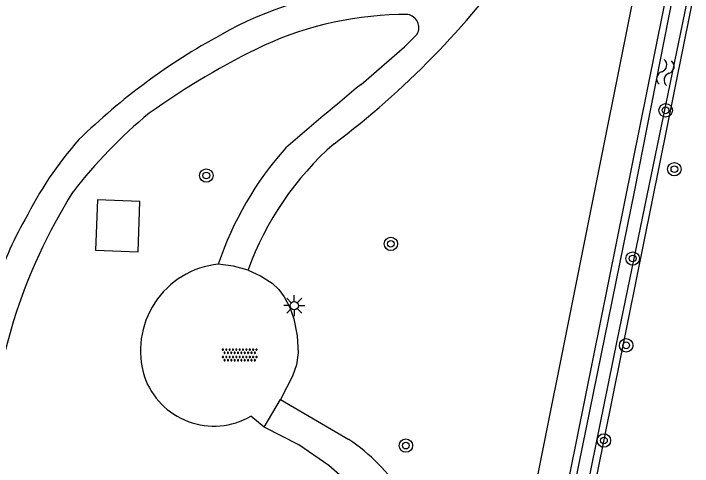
# Model space of a CAD drawing. Extents: x 128000 to 131008, y 398996 to 402500.
# Drawn here: x 128760.91 to 128801.32, y 399406.24 to 399433.21 of the extents above; entities that cross this region are included whole.
import ezdxf

# ---------------------------------------------------------------- set-up
doc = ezdxf.new("R2010")
doc.units = 0
for name, color, linetype in [('gg-afsc-hekwerk', 7, 'Continuous'), ('gg-bbg-gedigitaliseerde bijgebouw', 7, 'Continuous'), ('gg-knt-onverhard', 7, 'Continuous'), ('gg-knt-verharding', 7, 'Continuous'), ('gg-kntw-bovenkant insteek waterloop', 7, 'Continuous'), ('gg-kntw-waterlijn', 7, 'Continuous'), ('gt-symb-boom', 7, 'Continuous'), ('gt-symb-lichtmast', 7, 'Continuous'), ('gt-symb-overige verharding', 7, 'Continuous'), ('gt-symb-watersymbool', 7, 'Continuous')]:
    doc.layers.add(name, color=color, linetype=linetype)

# ---------------------------------------------------------------- blocks, each defined once
blk = doc.blocks.new('gt0-BOOM')
at = {"layer": 'gt-symb-boom'}
for radius in [0.4, 0.2]:
    blk.add_circle((0, 0), radius, dxfattribs=at)
blk = doc.blocks.new('gt0-WA')
at = {"layer": 'gt-symb-watersymbool'}
for centre, start, end in [((-0.323, 0.022), 28.0725, 151.9275), ((0.427, 0.422), 208.0725, 331.9275), ((-0.323, -0.428), 28.0725, 151.9275), ((0.427, -0.028), 208.0725, 331.9275)]:
    blk.add_arc(centre, 0.425, start, end, dxfattribs=at)
blk = doc.blocks.new('gt0-OVH')
at = {"layer": 'gt-symb-overige verharding'}
for points in [[(-0.972, 0.298), (-0.967, 0.308), (-0.965, 0.319), (-0.966, 0.33), (-0.971, 0.34), (-0.978, 0.348), (-0.988, 0.353), (-0.999, 0.355), (-1.01, 0.354), (-1.02, 0.349), (-1.028, 0.342), (-1.033, 0.332), (-1.035, 0.321), (-1.034, 0.31), (-1.029, 0.3), (-1.022, 0.292), (-1.012, 0.287), (-1.001, 0.285), (-0.99, 0.286), (-0.98, 0.291)], [(-0.872, 0.106), (-0.867, 0.116), (-0.865, 0.126), (-0.866, 0.137), (-0.871, 0.147), (-0.878, 0.156), (-0.888, 0.161), (-0.899, 0.163), (-0.91, 0.162), (-0.92, 0.157), (-0.928, 0.15), (-0.933, 0.14), (-0.935, 0.129), (-0.934, 0.118), (-0.929, 0.108), (-0.922, 0.1), (-0.912, 0.095), (-0.901, 0.092), (-0.89, 0.094), (-0.88, 0.098)], [(-0.772, 0.298), (-0.767, 0.308), (-0.765, 0.319), (-0.766, 0.33), (-0.771, 0.34), (-0.778, 0.348), (-0.788, 0.353), (-0.799, 0.355), (-0.81, 0.354), (-0.82, 0.349), (-0.828, 0.342), (-0.833, 0.332), (-0.835, 0.321), (-0.834, 0.31), (-0.829, 0.3), (-0.822, 0.292), (-0.812, 0.287), (-0.801, 0.285), (-0.79, 0.286), (-0.78, 0.291)], [(-0.672, 0.106), (-0.667, 0.116), (-0.665, 0.126), (-0.666, 0.137), (-0.671, 0.147), (-0.678, 0.156), (-0.688, 0.161), (-0.699, 0.163), (-0.71, 0.162), (-0.72, 0.157), (-0.728, 0.15), (-0.733, 0.14), (-0.735, 0.129), (-0.734, 0.118), (-0.729, 0.108), (-0.722, 0.1), (-0.712, 0.095), (-0.701, 0.092), (-0.69, 0.094), (-0.68, 0.098)], [(-0.572, 0.298), (-0.567, 0.308), (-0.565, 0.319), (-0.566, 0.33), (-0.571, 0.34), (-0.578, 0.348), (-0.588, 0.353), (-0.599, 0.355), (-0.61, 0.354), (-0.62, 0.349), (-0.628, 0.342), (-0.633, 0.332), (-0.635, 0.321), (-0.634, 0.31), (-0.629, 0.3), (-0.622, 0.292), (-0.612, 0.287), (-0.601, 0.285), (-0.59, 0.286), (-0.58, 0.291)], [(-0.472, 0.106), (-0.467, 0.116), (-0.465, 0.126), (-0.466, 0.137), (-0.471, 0.147), (-0.478, 0.156), (-0.488, 0.161), (-0.499, 0.163), (-0.51, 0.162), (-0.52, 0.157), (-0.528, 0.15), (-0.533, 0.14), (-0.535, 0.129), (-0.534, 0.118), (-0.529, 0.108), (-0.522, 0.1), (-0.512, 0.095), (-0.501, 0.092), (-0.49, 0.094), (-0.48, 0.098)], [(-0.372, 0.298), (-0.367, 0.308), (-0.365, 0.319), (-0.366, 0.33), (-0.371, 0.34), (-0.378, 0.348), (-0.388, 0.353), (-0.399, 0.355), (-0.41, 0.354), (-0.42, 0.349), (-0.428, 0.342), (-0.433, 0.332), (-0.435, 0.321), (-0.434, 0.31), (-0.429, 0.3), (-0.422, 0.292), (-0.412, 0.287), (-0.401, 0.285), (-0.39, 0.286), (-0.38, 0.291)], [(-0.272, 0.106), (-0.267, 0.116), (-0.265, 0.126), (-0.266, 0.137), (-0.271, 0.147), (-0.278, 0.156), (-0.288, 0.161), (-0.299, 0.163), (-0.31, 0.162), (-0.32, 0.157), (-0.328, 0.15), (-0.333, 0.14), (-0.335, 0.129), (-0.334, 0.118), (-0.329, 0.108), (-0.322, 0.1), (-0.312, 0.095), (-0.301, 0.092), (-0.29, 0.094), (-0.28, 0.098)], [(-0.172, 0.298), (-0.167, 0.308), (-0.165, 0.319), (-0.166, 0.33), (-0.171, 0.34), (-0.178, 0.348), (-0.188, 0.353), (-0.199, 0.355), (-0.21, 0.354), (-0.22, 0.349), (-0.228, 0.342), (-0.233, 0.332), (-0.235, 0.321), (-0.234, 0.31), (-0.229, 0.3), (-0.222, 0.292), (-0.212, 0.287), (-0.201, 0.285), (-0.19, 0.286), (-0.18, 0.291)], [(-0.072, 0.106), (-0.067, 0.116), (-0.065, 0.126), (-0.066, 0.137), (-0.071, 0.147), (-0.078, 0.156), (-0.088, 0.161), (-0.099, 0.163), (-0.11, 0.162), (-0.12, 0.157), (-0.128, 0.15), (-0.133, 0.14), (-0.135, 0.129), (-0.134, 0.118), (-0.129, 0.108), (-0.122, 0.1), (-0.112, 0.095), (-0.101, 0.092), (-0.09, 0.094), (-0.08, 0.098)], [(0.028, 0.298), (0.033, 0.308), (0.035, 0.319), (0.034, 0.33), (0.029, 0.34), (0.022, 0.348), (0.012, 0.353), (0.001, 0.355), (-0.01, 0.354), (-0.02, 0.349), (-0.028, 0.342), (-0.033, 0.332), (-0.035, 0.321), (-0.034, 0.31), (-0.029, 0.3), (-0.022, 0.292), (-0.012, 0.287), (-0.001, 0.285), (0.01, 0.286), (0.02, 0.291)], [(0.128, 0.106), (0.133, 0.116), (0.135, 0.126), (0.134, 0.137), (0.129, 0.147), (0.122, 0.156), (0.112, 0.161), (0.101, 0.163), (0.09, 0.162), (0.08, 0.157), (0.072, 0.15), (0.067, 0.14), (0.065, 0.129), (0.066, 0.118), (0.071, 0.108), (0.078, 0.1), (0.088, 0.095), (0.099, 0.092), (0.11, 0.094), (0.12, 0.098)], [(0.228, 0.298), (0.233, 0.308), (0.235, 0.319), (0.234, 0.33), (0.229, 0.34), (0.222, 0.348), (0.212, 0.353), (0.201, 0.355), (0.19, 0.354), (0.18, 0.349), (0.172, 0.342), (0.167, 0.332), (0.165, 0.321), (0.166, 0.31), (0.171, 0.3), (0.178, 0.292), (0.188, 0.287), (0.199, 0.285), (0.21, 0.286), (0.22, 0.291)], [(0.328, 0.106), (0.333, 0.116), (0.335, 0.126), (0.334, 0.137), (0.329, 0.147), (0.322, 0.156), (0.312, 0.161), (0.301, 0.163), (0.29, 0.162), (0.28, 0.157), (0.272, 0.15), (0.267, 0.14), (0.265, 0.129), (0.266, 0.118), (0.271, 0.108), (0.278, 0.1), (0.288, 0.095), (0.299, 0.092), (0.31, 0.094), (0.32, 0.098)], [(0.428, 0.298), (0.433, 0.308), (0.435, 0.319), (0.434, 0.33), (0.429, 0.34), (0.422, 0.348), (0.412, 0.353), (0.401, 0.355), (0.39, 0.354), (0.38, 0.349), (0.372, 0.342), (0.367, 0.332), (0.365, 0.321), (0.366, 0.31), (0.371, 0.3), (0.378, 0.292), (0.388, 0.287), (0.399, 0.285), (0.41, 0.286), (0.42, 0.291)], [(0.528, 0.106), (0.533, 0.116), (0.535, 0.126), (0.534, 0.137), (0.529, 0.147), (0.522, 0.156), (0.512, 0.161), (0.501, 0.163), (0.49, 0.162), (0.48, 0.157), (0.472, 0.15), (0.467, 0.14), (0.465, 0.129), (0.466, 0.118), (0.471, 0.108), (0.478, 0.1), (0.488, 0.095), (0.499, 0.092), (0.51, 0.094), (0.52, 0.098)], [(0.628, 0.298), (0.633, 0.308), (0.635, 0.319), (0.634, 0.33), (0.629, 0.34), (0.622, 0.348), (0.612, 0.353), (0.601, 0.355), (0.59, 0.354), (0.58, 0.349), (0.572, 0.342), (0.567, 0.332), (0.565, 0.321), (0.566, 0.31), (0.571, 0.3), (0.578, 0.292), (0.588, 0.287), (0.599, 0.285), (0.61, 0.286), (0.62, 0.291)], [(0.728, 0.106), (0.733, 0.116), (0.735, 0.126), (0.734, 0.137), (0.729, 0.147), (0.722, 0.156), (0.712, 0.161), (0.701, 0.163), (0.69, 0.162), (0.68, 0.157), (0.672, 0.15), (0.667, 0.14), (0.665, 0.129), (0.666, 0.118), (0.671, 0.108), (0.678, 0.1), (0.688, 0.095), (0.699, 0.092), (0.71, 0.094), (0.72, 0.098)], [(0.828, 0.298), (0.833, 0.308), (0.835, 0.319), (0.834, 0.33), (0.829, 0.34), (0.822, 0.348), (0.812, 0.353), (0.801, 0.355), (0.79, 0.354), (0.78, 0.349), (0.772, 0.342), (0.767, 0.332), (0.765, 0.321), (0.766, 0.31), (0.771, 0.3), (0.778, 0.292), (0.788, 0.287), (0.799, 0.285), (0.81, 0.286), (0.82, 0.291)], [(0.928, 0.106), (0.933, 0.116), (0.935, 0.126), (0.934, 0.137), (0.929, 0.147), (0.922, 0.156), (0.912, 0.161), (0.901, 0.163), (0.89, 0.162), (0.88, 0.157), (0.872, 0.15), (0.867, 0.14), (0.865, 0.129), (0.866, 0.118), (0.871, 0.108), (0.878, 0.1), (0.888, 0.095), (0.899, 0.092), (0.91, 0.094), (0.92, 0.098)], [(1.028, 0.298), (1.033, 0.308), (1.035, 0.319), (1.034, 0.33), (1.029, 0.34), (1.022, 0.348), (1.012, 0.353), (1.001, 0.355), (0.99, 0.354), (0.98, 0.349), (0.972, 0.342), (0.967, 0.332), (0.965, 0.321), (0.966, 0.31), (0.971, 0.3), (0.978, 0.292), (0.988, 0.287), (0.999, 0.285), (1.01, 0.286), (1.02, 0.291)], [(-0.972, -0.142), (-0.967, -0.132), (-0.965, -0.121), (-0.966, -0.11), (-0.971, -0.1), (-0.978, -0.092), (-0.988, -0.087), (-0.999, -0.085), (-1.01, -0.086), (-1.02, -0.091), (-1.028, -0.098), (-1.033, -0.108), (-1.035, -0.119), (-1.034, -0.13), (-1.029, -0.14), (-1.022, -0.148), (-1.012, -0.153), (-1.001, -0.155), (-0.99, -0.154), (-0.98, -0.149)], [(-0.872, -0.334), (-0.867, -0.324), (-0.865, -0.314), (-0.866, -0.303), (-0.871, -0.293), (-0.878, -0.284), (-0.888, -0.279), (-0.899, -0.277), (-0.91, -0.278), (-0.92, -0.283), (-0.928, -0.29), (-0.933, -0.3), (-0.935, -0.311), (-0.934, -0.322), (-0.929, -0.332), (-0.922, -0.34), (-0.912, -0.345), (-0.901, -0.348), (-0.89, -0.346), (-0.88, -0.342)], [(-0.772, -0.142), (-0.767, -0.132), (-0.765, -0.121), (-0.766, -0.11), (-0.771, -0.1), (-0.778, -0.092), (-0.788, -0.087), (-0.799, -0.085), (-0.81, -0.086), (-0.82, -0.091), (-0.828, -0.098), (-0.833, -0.108), (-0.835, -0.119), (-0.834, -0.13), (-0.829, -0.14), (-0.822, -0.148), (-0.812, -0.153), (-0.801, -0.155), (-0.79, -0.154), (-0.78, -0.149)], [(-0.672, -0.334), (-0.667, -0.324), (-0.665, -0.314), (-0.666, -0.303), (-0.671, -0.293), (-0.678, -0.284), (-0.688, -0.279), (-0.699, -0.277), (-0.71, -0.278), (-0.72, -0.283), (-0.728, -0.29), (-0.733, -0.3), (-0.735, -0.311), (-0.734, -0.322), (-0.729, -0.332), (-0.722, -0.34), (-0.712, -0.345), (-0.701, -0.348), (-0.69, -0.346), (-0.68, -0.342)], [(-0.572, -0.142), (-0.567, -0.132), (-0.565, -0.121), (-0.566, -0.11), (-0.571, -0.1), (-0.578, -0.092), (-0.588, -0.087), (-0.599, -0.085), (-0.61, -0.086), (-0.62, -0.091), (-0.628, -0.098), (-0.633, -0.108), (-0.635, -0.119), (-0.634, -0.13), (-0.629, -0.14), (-0.622, -0.148), (-0.612, -0.153), (-0.601, -0.155), (-0.59, -0.154), (-0.58, -0.149)], [(-0.472, -0.334), (-0.467, -0.324), (-0.465, -0.314), (-0.466, -0.303), (-0.471, -0.293), (-0.478, -0.284), (-0.488, -0.279), (-0.499, -0.277), (-0.51, -0.278), (-0.52, -0.283), (-0.528, -0.29), (-0.533, -0.3), (-0.535, -0.311), (-0.534, -0.322), (-0.529, -0.332), (-0.522, -0.34), (-0.512, -0.345), (-0.501, -0.348), (-0.49, -0.346), (-0.48, -0.342)], [(-0.372, -0.142), (-0.367, -0.132), (-0.365, -0.121), (-0.366, -0.11), (-0.371, -0.1), (-0.378, -0.092), (-0.388, -0.087), (-0.399, -0.085), (-0.41, -0.086), (-0.42, -0.091), (-0.428, -0.098), (-0.433, -0.108), (-0.435, -0.119), (-0.434, -0.13), (-0.429, -0.14), (-0.422, -0.148), (-0.412, -0.153), (-0.401, -0.155), (-0.39, -0.154), (-0.38, -0.149)], [(-0.272, -0.334), (-0.267, -0.324), (-0.265, -0.314), (-0.266, -0.303), (-0.271, -0.293), (-0.278, -0.284), (-0.288, -0.279), (-0.299, -0.277), (-0.31, -0.278), (-0.32, -0.283), (-0.328, -0.29), (-0.333, -0.3), (-0.335, -0.311), (-0.334, -0.322), (-0.329, -0.332), (-0.322, -0.34), (-0.312, -0.345), (-0.301, -0.348), (-0.29, -0.346), (-0.28, -0.342)], [(-0.172, -0.142), (-0.167, -0.132), (-0.165, -0.121), (-0.166, -0.11), (-0.171, -0.1), (-0.178, -0.092), (-0.188, -0.087), (-0.199, -0.085), (-0.21, -0.086), (-0.22, -0.091), (-0.228, -0.098), (-0.233, -0.108), (-0.235, -0.119), (-0.234, -0.13), (-0.229, -0.14), (-0.222, -0.148), (-0.212, -0.153), (-0.201, -0.155), (-0.19, -0.154), (-0.18, -0.149)], [(-0.072, -0.334), (-0.067, -0.324), (-0.065, -0.314), (-0.066, -0.303), (-0.071, -0.293), (-0.078, -0.284), (-0.088, -0.279), (-0.099, -0.277), (-0.11, -0.278), (-0.12, -0.283), (-0.128, -0.29), (-0.133, -0.3), (-0.135, -0.311), (-0.134, -0.322), (-0.129, -0.332), (-0.122, -0.34), (-0.112, -0.345), (-0.101, -0.348), (-0.09, -0.346), (-0.08, -0.342)], [(0.028, -0.142), (0.033, -0.132), (0.035, -0.121), (0.034, -0.11), (0.029, -0.1), (0.022, -0.092), (0.012, -0.087), (0.001, -0.085), (-0.01, -0.086), (-0.02, -0.091), (-0.028, -0.098), (-0.033, -0.108), (-0.035, -0.119), (-0.034, -0.13), (-0.029, -0.14), (-0.022, -0.148), (-0.012, -0.153), (-0.001, -0.155), (0.01, -0.154), (0.02, -0.149)], [(0.128, -0.334), (0.133, -0.324), (0.135, -0.314), (0.134, -0.303), (0.129, -0.293), (0.122, -0.284), (0.112, -0.279), (0.101, -0.277), (0.09, -0.278), (0.08, -0.283), (0.072, -0.29), (0.067, -0.3), (0.065, -0.311), (0.066, -0.322), (0.071, -0.332), (0.078, -0.34), (0.088, -0.345), (0.099, -0.348), (0.11, -0.346), (0.12, -0.342)], [(0.228, -0.142), (0.233, -0.132), (0.235, -0.121), (0.234, -0.11), (0.229, -0.1), (0.222, -0.092), (0.212, -0.087), (0.201, -0.085), (0.19, -0.086), (0.18, -0.091), (0.172, -0.098), (0.167, -0.108), (0.165, -0.119), (0.166, -0.13), (0.171, -0.14), (0.178, -0.148), (0.188, -0.153), (0.199, -0.155), (0.21, -0.154), (0.22, -0.149)], [(0.328, -0.334), (0.333, -0.324), (0.335, -0.314), (0.334, -0.303), (0.329, -0.293), (0.322, -0.284), (0.312, -0.279), (0.301, -0.277), (0.29, -0.278), (0.28, -0.283), (0.272, -0.29), (0.267, -0.3), (0.265, -0.311), (0.266, -0.322), (0.271, -0.332), (0.278, -0.34), (0.288, -0.345), (0.299, -0.348), (0.31, -0.346), (0.32, -0.342)], [(0.428, -0.142), (0.433, -0.132), (0.435, -0.121), (0.434, -0.11), (0.429, -0.1), (0.422, -0.092), (0.412, -0.087), (0.401, -0.085), (0.39, -0.086), (0.38, -0.091), (0.372, -0.098), (0.367, -0.108), (0.365, -0.119), (0.366, -0.13), (0.371, -0.14), (0.378, -0.148), (0.388, -0.153), (0.399, -0.155), (0.41, -0.154), (0.42, -0.149)], [(0.528, -0.334), (0.533, -0.324), (0.535, -0.314), (0.534, -0.303), (0.529, -0.293), (0.522, -0.284), (0.512, -0.279), (0.501, -0.277), (0.49, -0.278), (0.48, -0.283), (0.472, -0.29), (0.467, -0.3), (0.465, -0.311), (0.466, -0.322), (0.471, -0.332), (0.478, -0.34), (0.488, -0.345), (0.499, -0.348), (0.51, -0.346), (0.52, -0.342)], [(0.628, -0.142), (0.633, -0.132), (0.635, -0.121), (0.634, -0.11), (0.629, -0.1), (0.622, -0.092), (0.612, -0.087), (0.601, -0.085), (0.59, -0.086), (0.58, -0.091), (0.572, -0.098), (0.567, -0.108), (0.565, -0.119), (0.566, -0.13), (0.571, -0.14), (0.578, -0.148), (0.588, -0.153), (0.599, -0.155), (0.61, -0.154), (0.62, -0.149)], [(0.728, -0.334), (0.733, -0.324), (0.735, -0.314), (0.734, -0.303), (0.729, -0.293), (0.722, -0.284), (0.712, -0.279), (0.701, -0.277), (0.69, -0.278), (0.68, -0.283), (0.672, -0.29), (0.667, -0.3), (0.665, -0.311), (0.666, -0.322), (0.671, -0.332), (0.678, -0.34), (0.688, -0.345), (0.699, -0.348), (0.71, -0.346), (0.72, -0.342)], [(0.828, -0.142), (0.833, -0.132), (0.835, -0.121), (0.834, -0.11), (0.829, -0.1), (0.822, -0.092), (0.812, -0.087), (0.801, -0.085), (0.79, -0.086), (0.78, -0.091), (0.772, -0.098), (0.767, -0.108), (0.765, -0.119), (0.766, -0.13), (0.771, -0.14), (0.778, -0.148), (0.788, -0.153), (0.799, -0.155), (0.81, -0.154), (0.82, -0.149)], [(0.928, -0.334), (0.933, -0.324), (0.935, -0.314), (0.934, -0.303), (0.929, -0.293), (0.922, -0.284), (0.912, -0.279), (0.901, -0.277), (0.89, -0.278), (0.88, -0.283), (0.872, -0.29), (0.867, -0.3), (0.865, -0.311), (0.866, -0.322), (0.871, -0.332), (0.878, -0.34), (0.888, -0.345), (0.899, -0.348), (0.91, -0.346), (0.92, -0.342)], [(1.028, -0.142), (1.033, -0.132), (1.035, -0.121), (1.034, -0.11), (1.029, -0.1), (1.022, -0.092), (1.012, -0.087), (1.001, -0.085), (0.99, -0.086), (0.98, -0.091), (0.972, -0.098), (0.967, -0.108), (0.965, -0.119), (0.966, -0.13), (0.971, -0.14), (0.978, -0.148), (0.988, -0.153), (0.999, -0.155), (1.01, -0.154), (1.02, -0.149)]]:
    blk.add_lwpolyline(points, close=True, dxfattribs=at)
blk = doc.blocks.new('gt0-LMAST')
at = {"layer": 'gt-symb-lichtmast'}
for p, q in [((-0.182, 0.173), (-0.447, 0.438)), ((-0.005, 0.246), (-0.005, 0.621)), ((0.172, 0.173), (0.437, 0.438)), ((-0.255, -0.004), (-0.63, -0.004)), ((-0.182, -0.181), (-0.447, -0.446)), ((-0.005, -0.254), (-0.005, -0.629)), ((0.437, -0.446), (0.172, -0.181)), ((0.245, -0.004), (0.62, -0.004))]:
    blk.add_line(p, q, dxfattribs=at)
blk.add_circle((-0.005, -0.004), 0.25, dxfattribs=at)

msp = doc.modelspace()

# ---------------------------------------------------------------- linework, layer by layer
at = {"layer": 'gg-afsc-hekwerk'}
msp.add_lwpolyline([(128798.155, 399470.913), (128804.835, 399469.366), (128784.728, 399368.915)], dxfattribs=at)
at = {"layer": 'gg-bbg-gedigitaliseerde bijgebouw'}
msp.add_lwpolyline([(128765.798, 399419.11), (128768.337, 399419.025), (128768.437, 399422.024), (128765.899, 399422.109), (128765.798, 399419.11)], dxfattribs=at)
at = {"layer": 'gg-knt-onverhard'}
msp.add_line((128775.821, 399408.575), (128775.026, 399409.231), dxfattribs=at)
msp.add_lwpolyline([(128774.876, 399417.937), (128775.615, 399417.597), (128776.299, 399417.156), (128776.691, 399416.781), (128777.018, 399416.348), (128777.352, 399415.709), (128777.588, 399415.027), (128777.793, 399414.024), (128777.861, 399413.002), (128777.752, 399412.288), (128777.511, 399411.608), (128776.806, 399410.231)], dxfattribs=at)
for centre, radius, start, end in [((128773.646, 399413.137), 5.179, 96.0575, 197.5372), ((128772.833, 399413.008), 4.367, 199.1347, 300.1452)]:
    msp.add_arc(centre, radius, start, end, dxfattribs=at)
at = {"layer": 'gg-knt-verharding'}
for p, q in [((128784.184, 399431.237), (128784.936, 399431.99)), ((128781.596, 399428.991), (128784.184, 399431.237)), ((128760.913, 399414.909), (128760.126, 399412.128)), ((128775.821, 399408.575), (128776.806, 399410.231)), ((128776.806, 399410.231), (128780.876, 399407.834))]:
    msp.add_line(p, q, dxfattribs=at)
for points in [[(128774.876, 399417.937), (128773.996, 399418.156), (128773.099, 399418.287)], [(128781.255, 399404.904), (128779.68, 399406.292), (128777.883, 399407.53), (128775.821, 399408.575)]]:
    msp.add_lwpolyline(points, dxfattribs=at)
for centre, radius, start, end in [((128749.007, 399466.582), 51.49, 306.9929, 324.463), ((128783.791, 399413.525), 21.218, 94.1996, 119.8503), ((128784.3, 399412.634), 20.517, 89.7692, 114.4449), ((128784.247, 399432.374), 0.788, 330.8364, 80.1018), ((128791.258, 399398.702), 37.801, 118.4835, 134.4117), ((128796.31, 399388.871), 47.132, 115.7815, 125.4296), ((128969.265, 399201.955), 294.559, 129.57728, 130.71886), ((128787.59, 399404.722), 29.236, 129.5156, 142.3233), ((128781.416, 399411.063), 22.144, 138.6061, 153.5616), ((128791.964, 399411.817), 18.151, 131.2806, 160.2942), ((128792.085, 399411.905), 20.03, 138.385, 161.4198), ((128792.368, 399405.081), 32.955, 147.9052, 162.6496), ((128775.647, 399412.649), 16.312, 149.5265, 165.2811), ((128775.001, 399398.948), 10.653, 32.1904, 56.5286)]:
    msp.add_arc(centre, radius, start, end, dxfattribs=at)
at = {"layer": 'gg-kntw-bovenkant insteek waterloop'}
for points in [[(128778.854, 399334.135), (128778.949, 399333.885), (128779.05, 399333.767), (128779.303, 399333.615), (128779.573, 399333.547), (128779.978, 399333.665), (128780.298, 399333.868), (128780.5, 399334.135), (128786.393, 399360.356), (128793.797, 399396.612), (128803.067, 399442.589)], [(128801.421, 399442.589), (128792.151, 399396.612), (128786.424, 399368.569)]]:
    msp.add_lwpolyline(points, dxfattribs=at)
at = {"layer": 'gg-kntw-waterlijn'}
msp.add_lwpolyline([(128810.198, 399485.327), (128797.868, 399422.684), (128786.765, 399368.103), (128779.399, 399334.405), (128780.086, 399334.255), (128782.66, 399346.031), (128788.699, 399373.657), (128796.84, 399413.725), (128806.078, 399458.544), (128811.577, 399485.143), (128811.577, 399486.615), (128811.071, 399486.753), (128810.198, 399485.327)], dxfattribs=at)

# ---------------------------------------------------------------- block references
at = {"layer": 'gt-symb-boom'}
for p in [(128799.722, 399427.447), (128800.243, 399423.94), (128772.385, 399423.563), (128783.37, 399419.494), (128797.761, 399418.618), (128797.374, 399413.449), (128796.05, 399407.782), (128784.264, 399407.479)]:
    msp.add_blockref('gt0-BOOM', p, dxfattribs=at)
at = {"layer": 'gt-symb-lichtmast'}
msp.add_blockref('gt0-LMAST', (128777.623, 399415.817), dxfattribs=at)
at = {"layer": 'gt-symb-overige verharding'}
msp.add_blockref('gt0-OVH', (128774.372, 399412.877), dxfattribs=at)
at = {"layer": 'gt-symb-watersymbool', "rotation": 78.70129979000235}
msp.add_blockref('gt0-WA', (128799.696, 399429.648), dxfattribs=at)

doc.saveas('drawing.dxf')
